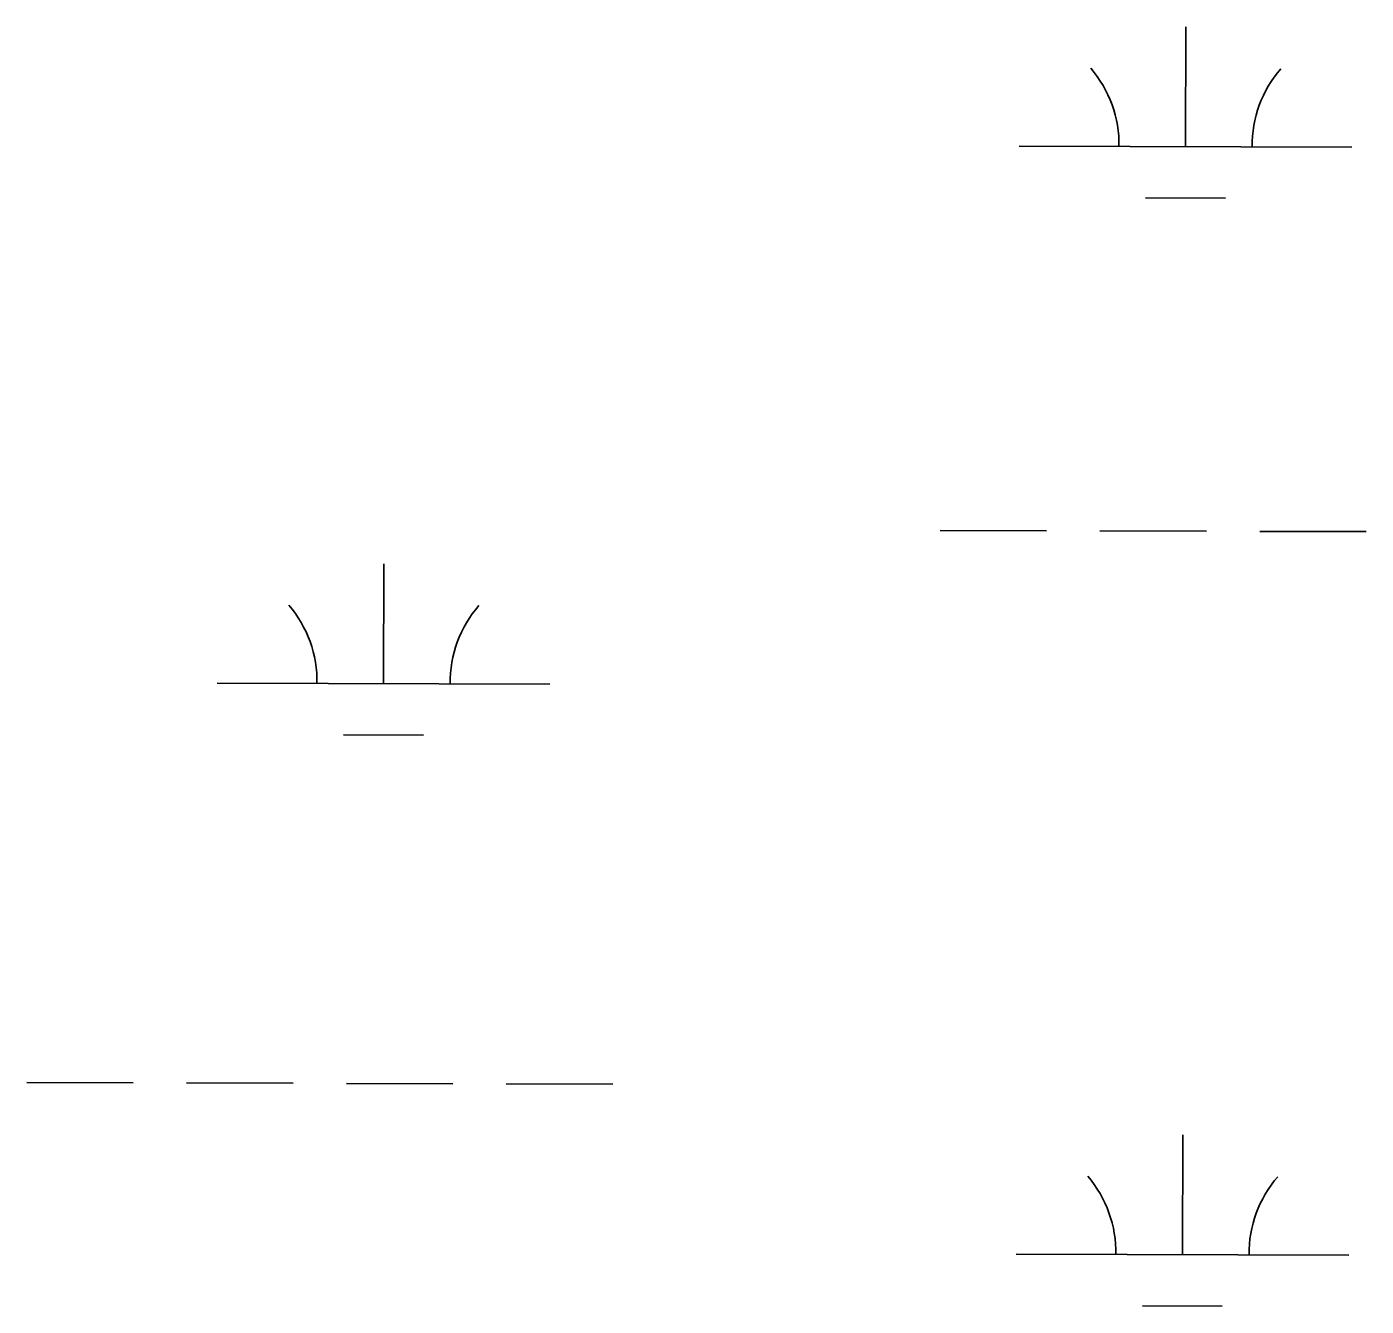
# Model space of a CAD drawing. Extents: x 3161615 to 3199515, y 867541 to 892976.
# Drawn here: x 3168191.7 to 3168594.1, y 890396.5 to 890780.6 of the extents above; entities that cross this region are included whole.
import ezdxf

# ---------------------------------------------------------------- set-up
doc = ezdxf.new("R2010")
doc.units = 0
doc.layers.add('V-WETL-SWMP', color=7, linetype='Continuous')

msp = doc.modelspace()

# ---------------------------------------------------------------- linework, layer by layer
at = {"layer": 'V-WETL-SWMP'}
for p, q in [((3168539.78, 890744.63), (3168539.88, 890780.63)), ((3168489.78, 890744.76), (3168589.78, 890744.49)), ((3168527.74, 890729.23), (3168551.74, 890729.16)), ((3168466.05, 890629.4), (3168498.05, 890629.31)), ((3168514.05, 890629.26), (3168546.05, 890629.18)), ((3168562.05, 890629.13), (3168594.05, 890629.04)), ((3168298.86, 890583.43), (3168298.96, 890619.43)), ((3168248.86, 890583.57), (3168348.86, 890583.29)), ((3168286.82, 890568.03), (3168310.82, 890567.96)), ((3168191.69, 890463.65), (3168223.69, 890463.56)), ((3168239.69, 890463.52), (3168271.69, 890463.43)), ((3168287.69, 890463.39), (3168319.69, 890463.3)), ((3168335.69, 890463.26), (3168367.69, 890463.17)), ((3168538.86, 890411.95), (3168538.96, 890447.95)), ((3168488.86, 890412.09), (3168588.86, 890411.81)), ((3168526.82, 890396.55), (3168550.82, 890396.49))]:
    msp.add_line(p, q, dxfattribs=at)
for centre, start, end in [((3168484.54, 890745.25), 359.0699, 40.6135), ((3168595.02, 890744.95), 139.0699, 180.6135), ((3168243.62, 890584.06), 359.0699, 40.6135), ((3168354.11, 890583.75), 139.0699, 180.6135), ((3168483.62, 890412.58), 359.0699, 40.6135), ((3168594.1, 890412.27), 139.0699, 180.6135)]:
    msp.add_arc(centre, 35.25, start, end, dxfattribs=at)

doc.saveas('drawing.dxf')
